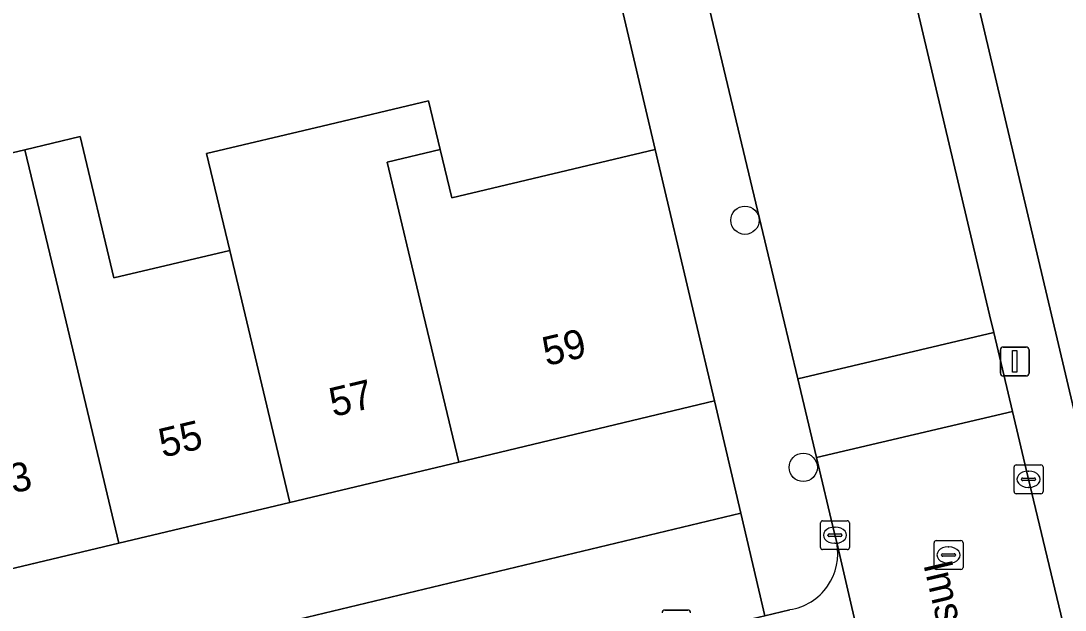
# Model space of a CAD drawing. Extents: x 158031 to 159244, y 380104 to 381214.
# Drawn here: x 158816.76 to 158852.86, y 380739.79 to 380760.17 of the extents above; entities that cross this region are included whole.
import ezdxf

# ---------------------------------------------------------------- set-up
doc = ezdxf.new("R2010")
doc.units = 0
for name, color, linetype in [('IMGEO_Boom', 7, 'Continuous'), ('IMGEO_Erf', 7, 'Continuous'), ('IMGEO_Kolk', 7, 'Continuous'), ('IMGEO_Lichtmast', 7, 'Continuous'), ('IMGEO_Openbare_ruimte_label', 7, 'Continuous'), ('IMGEO_Pand', 7, 'Continuous'), ('IMGEO_Pand_nummerreeks', 7, 'Continuous'), ('IMGEO_Parkeervlak_open', 7, 'Continuous'), ('IMGEO_Rijbaan_lokaal_open', 7, 'Continuous'), ('IMGEO_Rioolput', 7, 'Continuous'), ('IMGEO_Voetpad_open', 7, 'Continuous')]:
    doc.layers.add(name, color=color, linetype=linetype)

msp = doc.modelspace()

# ---------------------------------------------------------------- linework, layer by layer
at = {"layer": 'IMGEO_Boom'}
for centre in [(158841.795, 380753.274), (158843.809, 380744.728)]:
    msp.add_circle(centre, 0.489, dxfattribs=at)
at = {"layer": 'IMGEO_Erf'}
for points in [[(158841.525, 380796.005), (158852.39, 380750), (158858.194, 380725.425)], [(158815.218, 380755.316), (158816.897, 380755.715), (158818.812, 380756.171), (158819.975, 380751.28), (158823.976, 380752.231), (158823.18, 380755.579), (158827.18, 380756.53), (158830.856, 380757.404), (158831.255, 380755.725), (158831.655, 380754.044), (158838.692, 380755.718), (158836.283, 380765.968)]]:
    msp.add_lwpolyline(points, dxfattribs=at)
msp.add_lwpolyline([(158841.648, 380743.139), (158840.735, 380747.023), (158831.897, 380744.912), (158826.055, 380743.517), (158820.147, 380742.106), (158814.239, 380740.695), (158808.331, 380739.284), (158802.824, 380737.969), (158802.677, 380737.934), (158802.423, 380737.873), (158796.613, 380736.485), (158797.553, 380732.564)], close=True, dxfattribs=at)
at = {"layer": 'IMGEO_Kolk'}
for p, q in [((158851.174, 380744.815), (158852.026, 380744.815)), ((158851.099, 380743.889), (158851.099, 380744.741)), ((158851.587, 380744.595), (158851.612, 380744.595)), ((158852.1, 380744.741), (158852.1, 380743.889)), ((158851.358, 380744.309), (158851.358, 380744.321)), ((158851.796, 380744.272), (158851.398, 380744.272)), ((158851.401, 380744.358), (158851.799, 380744.358)), ((158851.842, 380744.321), (158851.842, 380744.309)), ((158852.026, 380743.815), (158851.174, 380743.815)), ((158851.61, 380744.035), (158851.585, 380744.035)), ((158844.405, 380741.956), (158844.405, 380742.808)), ((158844.48, 380742.882), (158845.332, 380742.882)), ((158844.893, 380742.662), (158844.918, 380742.662)), ((158845.406, 380742.808), (158845.406, 380741.956)), ((158844.664, 380742.376), (158844.664, 380742.388)), ((158845.102, 380742.339), (158844.704, 380742.339)), ((158844.707, 380742.425), (158845.105, 380742.425)), ((158845.148, 380742.388), (158845.148, 380742.376)), ((158844.916, 380742.102), (158844.891, 380742.102)), ((158845.332, 380741.882), (158844.48, 380741.882))]:
    msp.add_line(p, q, dxfattribs=at)
for points in [[(158851.174, 380744.815), (158852.026, 380744.815)], [(158851.099, 380743.889), (158851.099, 380744.741)], [(158852.1, 380744.741), (158852.1, 380743.889)], [(158852.026, 380743.815), (158851.174, 380743.815)], [(158844.405, 380741.956), (158844.405, 380742.808)], [(158844.48, 380742.882), (158845.332, 380742.882)], [(158845.406, 380742.808), (158845.406, 380741.956)], [(158845.332, 380741.882), (158844.48, 380741.882)]]:
    msp.add_lwpolyline(points, dxfattribs=at)
for centre, radius, start, end in [((158851.176, 380744.739), 0.0765, 91.552, 178.448), ((158851.176, 380744.739), 0.0765, 91.552, 178.448), ((158852.024, 380744.739), 0.0765, 1.552, 88.448), ((158852.024, 380744.739), 0.0765, 1.552, 88.448), ((158851.398, 380744.318), 0.0403, 85.8775, 175.7526), ((158851.395, 380744.308), 0.0366, 178.938, 274.7102), ((158851.799, 380744.315), 0.043, 264.8664, 352.4533), ((158851.803, 380744.32), 0.0386, 1.7309, 96.639), ((158851.176, 380743.891), 0.0765, 181.552, 268.448), ((158851.176, 380743.891), 0.0765, 181.552, 268.448), ((158852.024, 380743.891), 0.0765, 271.552, 358.448), ((158852.024, 380743.891), 0.0765, 271.552, 358.448), ((158844.482, 380742.806), 0.0765, 91.552, 178.448), ((158844.482, 380742.806), 0.0765, 91.552, 178.448), ((158845.33, 380742.806), 0.0765, 1.552, 88.448), ((158845.33, 380742.806), 0.0765, 1.552, 88.448), ((158844.704, 380742.385), 0.0403, 85.8775, 175.7526), ((158844.701, 380742.375), 0.0366, 178.938, 274.7102), ((158845.105, 380742.382), 0.043, 264.8664, 352.4533), ((158845.109, 380742.387), 0.0386, 1.7309, 96.639), ((158844.482, 380741.958), 0.0765, 181.552, 268.448), ((158844.482, 380741.958), 0.0765, 181.552, 268.448), ((158845.33, 380741.958), 0.0765, 271.552, 358.448), ((158845.33, 380741.958), 0.0765, 271.552, 358.448)]:
    msp.add_arc(centre, radius, start, end, dxfattribs=at)
for centre, major_axis, ratio, start_param, end_param in [((158851.586, 380744.315), (-0.387, 0.002), 0.722429, 4.712389, 7.853982), ((158851.611, 380744.315), (-0.39, 0.002), 0.717154, 1.570796, 4.712389), ((158844.892, 380742.382), (-0.387, 0.002), 0.722429, 4.712389, 7.853982), ((158844.917, 380742.382), (-0.39, 0.002), 0.717154, 1.570796, 4.712389)]:
    msp.add_ellipse(centre, major_axis=major_axis, ratio=ratio, start_param=start_param, end_param=end_param, dxfattribs=at)
at = {"layer": 'IMGEO_Lichtmast'}
for p, q in [((158850.626, 380747.99), (158850.626, 380748.79)), ((158850.626, 380748.79), (158850.626, 380747.99)), ((158850.726, 380748.89), (158851.516, 380748.89)), ((158851.516, 380748.89), (158850.726, 380748.89)), ((158851.616, 380748.79), (158851.616, 380747.99)), ((158851.616, 380747.99), (158851.616, 380748.79)), ((158851.516, 380747.89), (158850.726, 380747.89)), ((158850.726, 380747.89), (158851.516, 380747.89)), ((158839.026, 380739.791), (158839.816, 380739.791)), ((158839.816, 380739.791), (158839.026, 380739.791))]:
    msp.add_line(p, q, dxfattribs=at)
msp.add_lwpolyline([(158851.046, 380748.765), (158851.196, 380748.765), (158851.196, 380748.015), (158851.046, 380748.015), (158851.046, 380748.765)], dxfattribs=at)
for centre, start, end in [((158850.726, 380748.79), 90, 180), ((158850.726, 380748.79), 90, 180), ((158851.516, 380748.79), 0, 90), ((158851.516, 380748.79), 360, 90), ((158850.726, 380747.99), 180, 270), ((158850.726, 380747.99), 180, 270), ((158851.516, 380747.99), 270, 0), ((158851.516, 380747.99), 270, 0), ((158839.026, 380739.691), 90, 180), ((158839.026, 380739.691), 90, 180), ((158839.816, 380739.691), 0, 90), ((158839.816, 380739.691), 360, 90)]:
    msp.add_arc(centre, 0.1, start, end, dxfattribs=at)
at = {"layer": 'IMGEO_Pand'}
for points in [[(158829.418, 380755.288), (158831.255, 380755.725), (158830.856, 380757.404), (158827.18, 380756.53), (158823.18, 380755.579), (158823.976, 380752.231), (158824.508, 380750), (158826.055, 380743.517), (158831.897, 380744.912), (158830.681, 380750)], [(158820.147, 380742.106), (158826.055, 380743.517), (158824.508, 380750), (158823.976, 380752.231), (158819.975, 380751.28), (158818.812, 380756.171), (158816.897, 380755.715), (158818.262, 380750)], [(158820.147, 380742.106), (158818.262, 380750), (158816.897, 380755.715), (158815.218, 380755.316), (158816.387, 380750.398), (158814.697, 380750), (158812.16, 380749.403), (158814.239, 380740.695)], [(158831.897, 380744.912), (158840.735, 380747.023), (158840.036, 380750), (158838.692, 380755.718), (158831.655, 380754.044), (158831.255, 380755.725), (158829.418, 380755.288), (158830.681, 380750)]]:
    msp.add_lwpolyline(points, close=True, dxfattribs=at)
at = {"layer": 'IMGEO_Parkeervlak_open'}
msp.add_lwpolyline([(158843.344, 380739.806), (158842.481, 380739.597), (158841.106, 380739.265), (158848.411, 380707.778), (158852.675, 380708.797), (158849.202, 380723.815), (158844.967, 380742.124)], dxfattribs=at)
msp.add_arc((158843.04, 380741.746), 1.963, 278.894, 11.1087, dxfattribs=at)
at = {"layer": 'IMGEO_Rijbaan_lokaal_open'}
for points in [[(158843.887, 380776.94), (158842.107, 380784.469), (158841.275, 380787.987), (158839.72, 380794.556), (158838.648, 380799.081), (158837.352, 380804.555), (158836.218, 380809.347), (158829.452, 380807.746), (158833.118, 380792.184), (158837.976, 380771.517), (158838.804, 380767.991), (158839.084, 380766.801), (158839.956, 380763.144), (158843.091, 380750), (158843.617, 380747.793), (158850.4, 380749.388), (158850.255, 380750), (158845.617, 380769.624), (158844.733, 380773.361)], [(158844.267, 380745.069), (158851.044, 380746.662), (158850.4, 380749.388), (158843.617, 380747.793)], [(158851.575, 380744.417), (158851.044, 380746.662), (158844.267, 380745.069), (158844.884, 380742.482), (158844.967, 380742.124), (158849.202, 380723.815), (158856.124, 380725.416)]]:
    msp.add_lwpolyline(points, close=True, dxfattribs=at)
at = {"layer": 'IMGEO_Rioolput'}
for p, q in [((158848.334, 380741.27), (158848.334, 380742.122)), ((158848.409, 380742.196), (158849.261, 380742.196)), ((158848.822, 380741.976), (158848.847, 380741.976)), ((158849.335, 380742.122), (158849.335, 380741.27)), ((158848.593, 380741.69), (158848.593, 380741.702)), ((158849.031, 380741.653), (158848.633, 380741.653)), ((158848.636, 380741.739), (158849.034, 380741.739)), ((158849.077, 380741.702), (158849.077, 380741.69)), ((158849.261, 380741.196), (158848.409, 380741.196)), ((158848.845, 380741.416), (158848.82, 380741.416))]:
    msp.add_line(p, q, dxfattribs=at)
for points in [[(158848.334, 380741.27), (158848.334, 380742.122)], [(158848.409, 380742.196), (158849.261, 380742.196)], [(158849.335, 380742.122), (158849.335, 380741.27)], [(158849.261, 380741.196), (158848.409, 380741.196)]]:
    msp.add_lwpolyline(points, dxfattribs=at)
for centre, radius, start, end in [((158848.411, 380742.12), 0.0765, 91.552, 178.448), ((158848.411, 380742.12), 0.0765, 91.552, 178.448), ((158849.259, 380742.12), 0.0765, 1.552, 88.448), ((158849.259, 380742.12), 0.0765, 1.552, 88.448), ((158848.633, 380741.699), 0.0403, 85.8775, 175.7526), ((158848.63, 380741.689), 0.0366, 178.938, 274.7102), ((158849.034, 380741.696), 0.043, 264.8664, 352.4533), ((158849.038, 380741.701), 0.0386, 1.7309, 96.639), ((158848.411, 380741.272), 0.0765, 181.552, 268.448), ((158848.411, 380741.272), 0.0765, 181.552, 268.448), ((158849.259, 380741.272), 0.0765, 271.552, 358.448), ((158849.259, 380741.272), 0.0765, 271.552, 358.448)]:
    msp.add_arc(centre, radius, start, end, dxfattribs=at)
for centre, major_axis, ratio, start_param, end_param in [((158848.821, 380741.696), (-0.387, 0.002), 0.722429, 4.712389, 7.853982), ((158848.846, 380741.696), (-0.39, 0.002), 0.717154, 1.570796, 4.712389)]:
    msp.add_ellipse(centre, major_axis=major_axis, ratio=ratio, start_param=start_param, end_param=end_param, dxfattribs=at)
at = {"layer": 'IMGEO_Voetpad_open'}
for points in [[(158844.967, 380742.124), (158844.884, 380742.482), (158844.267, 380745.069), (158843.617, 380747.793), (158843.091, 380750), (158839.956, 380763.144), (158839.084, 380766.801), (158838.804, 380767.991), (158837.976, 380771.517), (158833.118, 380792.184), (158829.452, 380807.746)], [(158858.194, 380725.425), (158852.39, 380750), (158841.525, 380796.005)], [(158845.617, 380769.624), (158850.255, 380750), (158850.4, 380749.388), (158851.044, 380746.662), (158851.575, 380744.417), (158856.124, 380725.416)], [(158836.283, 380765.968), (158838.692, 380755.718), (158840.036, 380750), (158840.735, 380747.023), (158841.648, 380743.139), (158842.481, 380739.597), (158843.344, 380739.806)]]:
    msp.add_lwpolyline(points, dxfattribs=at)
msp.add_lwpolyline([(158830.815, 380737.027), (158830.985, 380737.092), (158836.162, 380738.319), (158838.005, 380738.779), (158838.121, 380738.806), (158841.106, 380739.265), (158842.481, 380739.597), (158841.648, 380743.139), (158797.553, 380732.564), (158795.926, 380732.174), (158793.975, 380731.706), (158794.525, 380729.377), (158795.077, 380727.039), (158802.814, 380728.914), (158809.083, 380730.368), (158808.756, 380731.773)], close=True, dxfattribs=at)
msp.add_arc((158843.04, 380741.746), 1.963, 278.894, 11.1087, dxfattribs=at)

# ---------------------------------------------------------------- texts
at = {"layer": 'IMGEO_Openbare_ruimte_label'}
msp.add_text('Imstenrade', height=1, rotation=283.2438, dxfattribs=at).set_placement((158847.959, 380741.376))
at = {"layer": 'IMGEO_Pand_nummerreeks'}
for s, p in [('59', (158834.927, 380748.227)), ('57', (158827.558, 380746.467)), ('55', (158821.659, 380745.058)), ('53', (158815.759, 380743.649))]:
    msp.add_text(s, height=1, rotation=13.4328, dxfattribs=at).set_placement(p)

doc.saveas('drawing.dxf')
